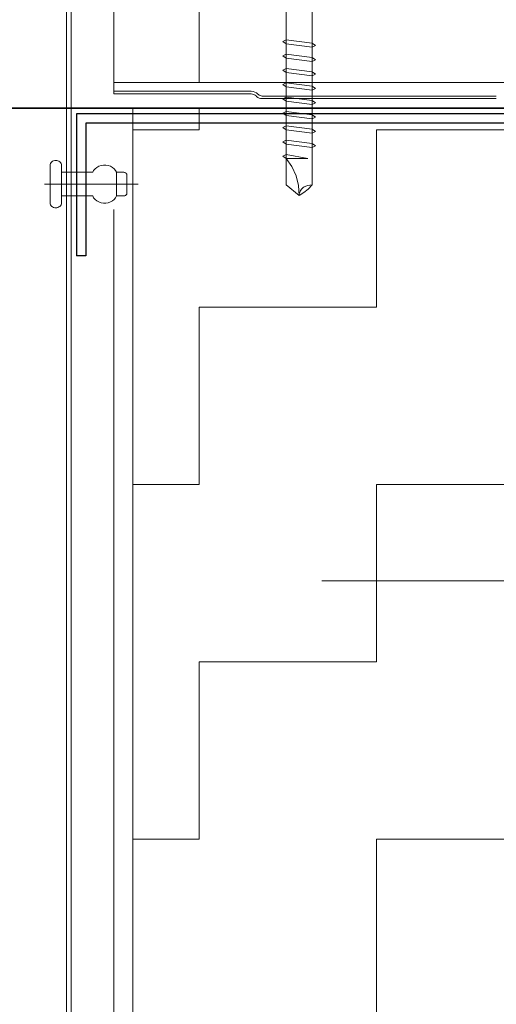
# Model space of a CAD drawing. Header units: metres. Extents: x 1314 to 1415, y -87 to -52.
# Tile 472 of 656: x 1403.062 to 1403.163, y -73.685 to -73.477. Entities that reach past the tile are written whole.
import ezdxf

# ---------------------------------------------------------------- set-up
doc = ezdxf.new("R2010")
doc.units = ezdxf.units.M
doc.header["$PDMODE"] = 65
for name, pattern in [('AUSGEZOGEN', [0]), ('GETRENNT2_S10', [0.045, 0.02, -0.01, 0, -0.005, 0, -0.01]), ('STRICHLINIE2_S3', [0.275, 0.2, -0.07500000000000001]), ('STRICHPUNKT2_S5', [0.49999999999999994, 0.35, -0.05, 0.05, -0.05])]:
    doc.linetypes.add(name, pattern=pattern)
doc.layers.add('XR$9$_42143', color=7, linetype='Continuous')
doc.layers.add('XR$9$_42154', color=7, linetype='Continuous')
for name, color, linetype, lineweight in [('XR$9$Achsen', 4, 'AUSGEZOGEN', 13), ('XR$9$Maßlinie 1_50', 7, 'AUSGEZOGEN', 25), ('XR$9$Muster', 4, 'AUSGEZOGEN', 13), ('XR$9$Wand', 1, 'AUSGEZOGEN', 50), ('XR$9$Wand Mauerwerk nt', 7, 'AUSGEZOGEN', 25), ('XR$9$Wand Mauerwerk tr_1', 42, 'AUSGEZOGEN', 18)]:
    doc.layers.add(name, color=color, linetype=linetype, lineweight=lineweight)
doc.styles.add('ARIAL', font='arial.ttf')
doc.dimstyles.new('DIMSTYLE_28', dxfattribs={"dimtxt": 0.04, "dimasz": 0.03, "dimexe": 0, "dimexo": 1e-06, "dimgap": 0.02, "dimtad": 2, "dimdec": 1, "dimlfac": 100, "dimrnd": 0.5, "dimzin": 4, "dimdsep": 46, "dimtxsty": 'ARIAL', "dimblk1": 'ALL_ML_KREIS', "dimblk2": 'ALL_ML_KREIS', "dimsah": 1, "dimcen": 0, "dimse1": 1, "dimse2": 1, "dimclrd": 7, "dimclre": 7, "dimclrt": 7, "dimadec": 0, "dimazin": 0, "dimtfac": 1, "dimtdec": 0, "dimtix": 1, "dimtmove": 2, "dimatfit": 3, "dimfxl": 0, "dimtzin": 0, "dimlwd": 0, "dimlwe": 25, "dimarcsym": 0})
doc.dimstyles.new('DIMSTYLE_29', dxfattribs={"dimtxt": 0.04, "dimasz": 0.03, "dimexe": 0, "dimexo": 1e-06, "dimgap": 0.02, "dimtad": 2, "dimdec": 1, "dimlfac": 100, "dimrnd": 0.5, "dimzin": 4, "dimdsep": 46, "dimtxsty": 'ARIAL', "dimblk1": 'ALL_ML_KREIS', "dimblk2": 'ALL_ML_KREIS', "dimsah": 1, "dimcen": 0, "dimse1": 1, "dimse2": 1, "dimclrd": 7, "dimclre": 7, "dimclrt": 7, "dimadec": 0, "dimazin": 0, "dimtfac": 1, "dimtdec": 0, "dimtix": 1, "dimtmove": 2, "dimatfit": 3, "dimfxl": 0, "dimtvp": 1.2, "dimtzin": 0, "dimlwd": 0, "dimlwe": 25, "dimarcsym": 0})
doc.dimstyles.new('DIMSTYLE_42', dxfattribs={"dimtxt": 0.03, "dimasz": 0.03, "dimexe": 0, "dimexo": 1e-06, "dimgap": 0.015, "dimtad": 2, "dimdec": 0, "dimlfac": 1000, "dimrnd": 5, "dimzin": 12, "dimdsep": 46, "dimtxsty": 'ARIAL', "dimblk1": 'ALL_ML_KREIS', "dimblk2": 'ALL_ML_KREIS', "dimsah": 1, "dimcen": 0, "dimse1": 1, "dimse2": 1, "dimclrd": 7, "dimclre": 7, "dimclrt": 7, "dimadec": 0, "dimazin": 0, "dimtfac": 1, "dimtdec": 0, "dimtix": 1, "dimtmove": 2, "dimatfit": 3, "dimfxl": 0, "dimtzin": 0, "dimlwd": 0, "dimlwe": 25, "dimarcsym": 0})
doc.dimstyles.new('DIMSTYLE_43', dxfattribs={"dimtxt": 0.03, "dimasz": 0.04, "dimexe": 0, "dimexo": 0, "dimgap": 0.015, "dimtad": 2, "dimrnd": 0.005, "dimzin": 4, "dimdsep": 46, "dimtxsty": 'ARIAL', "dimblk1": 'ALL_ML_STRICH', "dimblk2": 'ALL_ML_STRICH', "dimsah": 1, "dimcen": 0, "dimclrd": 7, "dimclre": 7, "dimclrt": 7, "dimadec": 0, "dimazin": 0, "dimtfac": 1, "dimtdec": 0, "dimtix": 1, "dimtmove": 2, "dimatfit": 3, "dimfxl": 0, "dimtzin": 0, "dimlwd": 0, "dimlwe": 25, "dimarcsym": 0})
pattern_1 = [(90.00000000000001, (-0.07500000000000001, 0.07499999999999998), (-0.03750000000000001, 0.03749999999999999), [0.0375, -0.0375]), (180, (-0.07500000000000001, 0.07499999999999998), (-0.03750000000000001, -0.03749999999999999), [0.0375, -0.0375])]

# ---------------------------------------------------------------- blocks, each defined once
blk = doc.blocks.new('COMPLEXOBJECT_58')
at = {"color": 7, "linetype": 'AUSGEZOGEN', "lineweight": 25, "transparency": 33554687}
for p, q in [((1403.205967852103, -73.49658483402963), (1403.074064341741, -73.4965828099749)), ((1403.074064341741, -73.4965828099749), (1403.074064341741, -73.52658308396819)), ((1403.205967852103, -73.63889210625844), (1403.205967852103, -73.49658483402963)), ((1403.203971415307, -73.49858509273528), (1403.076064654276, -73.49858306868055)), ((1403.076064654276, -73.49858306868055), (1403.076064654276, -73.52658308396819)), ((1403.203971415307, -73.63889210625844), (1403.203971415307, -73.49858509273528)), ((1403.076064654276, -73.52658308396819), (1403.074064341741, -73.52658308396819)), ((1403.203971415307, -73.63889210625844), (1403.205967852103, -73.63889210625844))]:
    blk.add_line(p, q, dxfattribs=at)
at = {"color": 7, "linetype": 'AUSGEZOGEN', "lineweight": 18, "transparency": 33554687}
for p, q in [((1403.205967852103, -73.62536663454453), (1403.205967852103, -73.56536608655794)), ((1403.205967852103, -73.56536608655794), (1403.205967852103, -73.62536663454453))]:
    blk.add_line(p, q, dxfattribs=at)
at = {"transparency": 33554687}
for p, q in [((1403.205967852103, -73.58036920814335), (1403.205967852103, -73.58636920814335)), ((1403.205967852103, -73.61036920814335), (1403.205967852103, -73.60436920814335))]:
    blk.add_line(p, q, dxfattribs=at)
blk = doc.blocks.new('COMPLEXOBJECT_60')
at = {"layer": 'XR$9$_42143', "color": 7, "linetype": 'AUSGEZOGEN', "lineweight": 13, "transparency": 33554687}
for p, q in [((1403.071979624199, -73.3256051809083), (1403.071979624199, -73.8926048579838)), ((1403.072977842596, -73.32660711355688), (1403.072977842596, -73.89160653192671))]:
    blk.add_line(p, q, dxfattribs=at)
blk = doc.blocks.new('ALL_ML_STRICH')
at = {"color": 0, "linetype": 'ByBlock', "lineweight": -2}
for p, q in [((0, -0.5), (0, 0.5)), ((-0.3, -0.3), (0.3, 0.3)), ((-1, 0), (0.5, 0))]:
    blk.add_line(p, q, dxfattribs=at)
blk = doc.blocks.new('*D606')
at = {"layer": 'DEFPOINTS', "color": 7, "linetype": 'AUSGEZOGEN', "lineweight": 25, "transparency": 33554687}
for p in [(1401.847467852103, -73.11664860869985), (1401.847467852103, -73.89886665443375), (1403.055967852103, -73.89886665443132)]:
    blk.add_point(p, dxfattribs=at)
at = {"layer": 'XR$9$Maßlinie 1_50', "color": 7, "linetype": 'AUSGEZOGEN', "lineweight": -2, "transparency": 33554687}
for p, q in [((1401.847467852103, -73.11664860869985), (1401.847467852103, -73.11664860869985)), ((1401.847467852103, -73.11664860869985), (1403.055967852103, -73.11664860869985)), ((1403.055967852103, -73.11664860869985), (1403.055967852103, -73.11664860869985))]:
    blk.add_line(p, q, dxfattribs=at)
at = {"layer": 'XR$9$Maßlinie 1_50', "color": 7, "linetype": 'AUSGEZOGEN', "lineweight": 25, "transparency": 33554687, "xscale": 0.04, "yscale": 0.04, "zscale": 0.04, "rotation": 180}
blk.add_blockref('ALL_ML_STRICH', (1401.847467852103, -73.11664860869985), dxfattribs=at)
at = {"layer": 'XR$9$Maßlinie 1_50', "color": 7, "linetype": 'AUSGEZOGEN', "lineweight": 25, "transparency": 33554687, "xscale": 0.04, "yscale": 0.04, "zscale": 0.04}
blk.add_blockref('ALL_ML_STRICH', (1403.055967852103, -73.11664860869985), dxfattribs=at)
blk = doc.blocks.new('ALL_ML_KREIS')
at = {"color": 0, "linetype": 'ByBlock', "lineweight": -2}
for p, q in [((0, -0.5), (0, 0.5)), ((-1, 0), (0.5, 0))]:
    blk.add_line(p, q, dxfattribs=at)
blk.add_circle((0, 0), 0.15, dxfattribs=at)
blk = doc.blocks.new('*D607')
at = {"layer": 'DEFPOINTS', "color": 7, "linetype": 'AUSGEZOGEN', "lineweight": 25, "transparency": 33554687}
for p in [(1403.081979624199, -73.23214456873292), (1403.081979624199, -73.44954863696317), (1403.205967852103, -73.78836920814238)]:
    blk.add_point(p, dxfattribs=at)
at = {"layer": 'XR$9$Maßlinie 1_50', "color": 7, "linetype": 'AUSGEZOGEN', "lineweight": -2, "transparency": 33554687}
blk.add_line((1403.081979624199, -73.23214456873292), (1403.205967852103, -73.23214456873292), dxfattribs=at)
at = {"layer": 'XR$9$Maßlinie 1_50', "color": 7, "linetype": 'AUSGEZOGEN', "lineweight": 25, "transparency": 33554687, "xscale": 0.03, "yscale": 0.03, "zscale": 0.03, "rotation": 180}
blk.add_blockref('ALL_ML_KREIS', (1403.081979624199, -73.23214456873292), dxfattribs=at)
at = {"layer": 'XR$9$Maßlinie 1_50', "color": 7, "linetype": 'AUSGEZOGEN', "lineweight": 25, "transparency": 33554687, "xscale": 0.03, "yscale": 0.03, "zscale": 0.03}
blk.add_blockref('ALL_ML_KREIS', (1403.205967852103, -73.23214456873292), dxfattribs=at)
at = {"layer": 'XR$9$Maßlinie 1_50', "color": 7, "linetype": 'AUSGEZOGEN', "lineweight": 25, "transparency": 33554687, "insert": (1403.160243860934, -73.20214456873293), "char_height": 0.04, "width": 0.16, "attachment_point": 5, "style": 'ARIAL'}
blk.add_mtext('\\A1;{\\A1;{12\\H0.026400;\\S5^ ;}}', dxfattribs=at)
blk = doc.blocks.new('*D612')
at = {"layer": 'DEFPOINTS', "color": 7, "linetype": 'AUSGEZOGEN', "lineweight": 25, "transparency": 33554687}
for p in [(1401.821456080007, -73.42120793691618), (1403.081979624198, -73.43138580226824), (1401.821456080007, -74.57404428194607)]:
    blk.add_point(p, dxfattribs=at)
at = {"layer": 'XR$9$Maßlinie 1_50', "color": 7, "linetype": 'AUSGEZOGEN', "lineweight": -2, "transparency": 33554687}
blk.add_line((1401.821456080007, -74.57404428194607), (1403.081979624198, -74.57404428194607), dxfattribs=at)
at = {"layer": 'XR$9$Maßlinie 1_50', "color": 7, "linetype": 'AUSGEZOGEN', "lineweight": 25, "transparency": 33554687, "xscale": 0.03, "yscale": 0.03, "zscale": 0.03, "rotation": 180}
blk.add_blockref('ALL_ML_KREIS', (1401.821456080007, -74.57404428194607), dxfattribs=at)
at = {"layer": 'XR$9$Maßlinie 1_50', "color": 7, "linetype": 'AUSGEZOGEN', "lineweight": 25, "transparency": 33554687, "xscale": 0.03, "yscale": 0.03, "zscale": 0.03}
blk.add_blockref('ALL_ML_KREIS', (1403.081979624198, -74.57404428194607), dxfattribs=at)
blk = doc.blocks.new('*D626')
at = {"layer": 'DEFPOINTS', "color": 7, "linetype": 'AUSGEZOGEN', "lineweight": 25, "transparency": 33554687}
for p in [(1403.055967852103, -73.11664860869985), (1403.081979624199, -73.53601814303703), (1403.055967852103, -73.90131665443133)]:
    blk.add_point(p, dxfattribs=at)
at = {"layer": 'XR$9$Maßlinie 1_50', "color": 7, "linetype": 'AUSGEZOGEN', "lineweight": -2, "transparency": 33554687}
blk.add_line((1403.055967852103, -73.11664860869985), (1403.081979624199, -73.11664860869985), dxfattribs=at)
at = {"layer": 'XR$9$Maßlinie 1_50', "color": 7, "linetype": 'AUSGEZOGEN', "lineweight": 25, "transparency": 33554687, "xscale": 0.03, "yscale": 0.03, "zscale": 0.03, "rotation": 180}
blk.add_blockref('ALL_ML_KREIS', (1403.055967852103, -73.11664860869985), dxfattribs=at)
at = {"layer": 'XR$9$Maßlinie 1_50', "color": 7, "linetype": 'AUSGEZOGEN', "lineweight": 25, "transparency": 33554687, "xscale": 0.03, "yscale": 0.03, "zscale": 0.03}
blk.add_blockref('ALL_ML_KREIS', (1403.081979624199, -73.11664860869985), dxfattribs=at)
at = {"layer": 'XR$9$Maßlinie 1_50', "color": 7, "linetype": 'AUSGEZOGEN', "lineweight": 25, "transparency": 33554687, "insert": (1403.086782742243, -73.07164860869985), "char_height": 0.04, "width": 0.12, "attachment_point": 5, "style": 'ARIAL'}
blk.add_mtext('\\A1;{\\A1;{2\\H0.026400;\\S5^ ;}}', dxfattribs=at)
blk = doc.blocks.new('*D627')
at = {"layer": 'DEFPOINTS', "color": 7, "linetype": 'AUSGEZOGEN', "lineweight": 25, "transparency": 33554687}
for p in [(1403.081979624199, -73.11664860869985), (1403.081979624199, -73.53601814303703), (1403.205967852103, -73.82481079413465)]:
    blk.add_point(p, dxfattribs=at)
at = {"layer": 'XR$9$Maßlinie 1_50', "color": 7, "linetype": 'AUSGEZOGEN', "lineweight": -2, "transparency": 33554687}
blk.add_line((1403.081979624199, -73.11664860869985), (1403.205967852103, -73.11664860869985), dxfattribs=at)
at = {"layer": 'XR$9$Maßlinie 1_50', "color": 7, "linetype": 'AUSGEZOGEN', "lineweight": 25, "transparency": 33554687, "xscale": 0.03, "yscale": 0.03, "zscale": 0.03, "rotation": 180}
blk.add_blockref('ALL_ML_KREIS', (1403.081979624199, -73.11664860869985), dxfattribs=at)
at = {"layer": 'XR$9$Maßlinie 1_50', "color": 7, "linetype": 'AUSGEZOGEN', "lineweight": 25, "transparency": 33554687, "xscale": 0.03, "yscale": 0.03, "zscale": 0.03}
blk.add_blockref('ALL_ML_KREIS', (1403.205967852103, -73.11664860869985), dxfattribs=at)
at = {"layer": 'XR$9$Maßlinie 1_50', "color": 7, "linetype": 'AUSGEZOGEN', "lineweight": 25, "transparency": 33554687, "insert": (1403.160243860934, -73.08664860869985), "char_height": 0.04, "width": 0.16, "attachment_point": 5, "style": 'ARIAL'}
blk.add_mtext('\\A1;{\\A1;{12\\H0.026400;\\S5^ ;}}', dxfattribs=at)
blk = doc.blocks.new('*D683')
at = {"layer": 'DEFPOINTS', "color": 7, "linetype": 'AUSGEZOGEN', "lineweight": 25, "transparency": 33554687}
for p in [(1401.696456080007, -73.49536920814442), (1401.697467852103, -73.89536920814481), (1404.079384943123, -73.89536920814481)]:
    blk.add_point(p, dxfattribs=at)
at = {"layer": 'XR$9$Maßlinie 1_50', "color": 7, "linetype": 'AUSGEZOGEN', "lineweight": -2, "transparency": 33554687}
blk.add_line((1404.079384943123, -73.89536920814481), (1404.079384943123, -73.49536920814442), dxfattribs=at)
at = {"layer": 'XR$9$Maßlinie 1_50', "color": 7, "linetype": 'AUSGEZOGEN', "lineweight": 25, "transparency": 33554687, "xscale": 0.03, "yscale": 0.03, "zscale": 0.03}
for p, rotation in [((1404.079384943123, -73.49536920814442), 90), ((1404.079384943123, -73.89536920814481), 270)]:
    blk.add_blockref('ALL_ML_KREIS', p, dxfattribs=dict(at, rotation=rotation))
at = {"layer": 'XR$9$Maßlinie 1_50', "color": 7, "linetype": 'AUSGEZOGEN', "lineweight": 25, "transparency": 33554687, "insert": (1404.048702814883, -73.69710999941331), "char_height": 0.04, "width": 0.16, "attachment_point": 5, "rotation": 90, "style": 'ARIAL'}
blk.add_mtext('\\A1;{\\A1;{40\\H0.026400;\\S^ ;}}', dxfattribs=at)
blk = doc.blocks.new('*D684')
at = {"layer": 'DEFPOINTS', "color": 7, "linetype": 'AUSGEZOGEN', "lineweight": 25, "transparency": 33554687}
for p in [(1401.696456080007, -73.49536920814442), (1401.697467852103, -73.89536920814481), (1403.719550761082, -73.89536920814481)]:
    blk.add_point(p, dxfattribs=at)
at = {"layer": 'XR$9$Maßlinie 1_50', "color": 7, "linetype": 'AUSGEZOGEN', "lineweight": -2, "transparency": 33554687}
blk.add_line((1403.719550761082, -73.89536920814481), (1403.719550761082, -73.49536920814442), dxfattribs=at)
at = {"layer": 'XR$9$Maßlinie 1_50', "color": 7, "linetype": 'AUSGEZOGEN', "lineweight": 25, "transparency": 33554687, "xscale": 0.03, "yscale": 0.03, "zscale": 0.03}
for p, rotation in [((1403.719550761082, -73.49536920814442), 90), ((1403.719550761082, -73.89536920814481), 270)]:
    blk.add_blockref('ALL_ML_KREIS', p, dxfattribs=dict(at, rotation=rotation))
at = {"layer": 'XR$9$Maßlinie 1_50', "color": 7, "linetype": 'AUSGEZOGEN', "lineweight": 25, "transparency": 33554687, "insert": (1403.688868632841, -73.69710999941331), "char_height": 0.04, "width": 0.16, "attachment_point": 5, "rotation": 90, "style": 'ARIAL'}
blk.add_mtext('\\A1;{\\A1;{40\\H0.026400;\\S^ ;}}', dxfattribs=at)

msp = doc.modelspace()

# ---------------------------------------------------------------- hatches: boundary and pattern name
at = {"layer": 'XR$9$Muster', "linetype": 'AUSGEZOGEN', "lineweight": 13, "transparency": 33554687}
h = msp.add_hatch(dxfattribs=at)
h.set_pattern_fill('MUSTER', color=4, scale=0.0375, angle=90.00000000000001, style=0, pattern_type=2)
h.set_pattern_definition(pattern_1)
h.paths.add_polyline_path([(1404.029956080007, -73.34851766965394), (1403.081979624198, -73.34851766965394), (1403.081979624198, -73.48992635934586), (1404.029956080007, -73.48992635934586)], flags=0)
h = msp.add_hatch(dxfattribs=at)
h.set_pattern_fill('MUSTER', color=4, scale=0.0375, angle=90.00000000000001, style=0, pattern_type=2)
h.set_pattern_definition(pattern_1)
h.paths.add_polyline_path([(1403.205967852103, -73.77489163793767), (1403.205967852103, -73.49536920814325), (1403.085967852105, -73.49536920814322), (1403.085967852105, -73.88536920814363), (1403.117687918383, -73.88536920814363), (1403.117687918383, -73.86941954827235), (1403.118267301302, -73.86807387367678), (1403.119344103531, -73.86557289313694), (1403.120139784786, -73.8637248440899), (1403.1226604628, -73.86941954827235), (1403.1226604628, -73.88421909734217), (1403.1278325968, -73.88536920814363), (1403.181956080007, -73.88536920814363), (1403.18352305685, -73.8852744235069), (1403.185067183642, -73.88499145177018), (1403.186565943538, -73.88452441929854), (1403.187997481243, -73.88388013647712), (1403.189340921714, -73.88306799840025), (1403.190576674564, -73.88209984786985), (1403.191686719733, -73.88098980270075), (1403.192654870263, -73.87975404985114), (1403.19346700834, -73.8784106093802), (1403.194111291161, -73.87697907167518), (1403.194578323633, -73.87548031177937), (1403.19486129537, -73.87393618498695), (1403.194956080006, -73.87236920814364), (1403.194956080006, -73.78186920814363), (1403.195177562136, -73.78018688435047), (1403.195826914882, -73.77861920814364), (1403.196859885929, -73.77727301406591), (1403.198206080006, -73.77624004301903), (1403.199773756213, -73.77559069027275), (1403.201456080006, -73.77536920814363), (1403.204956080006, -73.77536920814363)], flags=0)

# ---------------------------------------------------------------- linework, layer by layer
at = {"color": 7, "linetype": 'AUSGEZOGEN', "lineweight": 13, "transparency": 33554687}
for p, q in [((1403.123915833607, -73.5116288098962), (1403.123915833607, -73.35692137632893)), ((1403.118419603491, -73.35927793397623), (1403.118419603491, -73.5116288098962)), ((1403.118419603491, -73.48094414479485), (1403.117703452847, -73.48127578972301)), ((1403.117703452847, -73.48127578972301), (1403.118419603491, -73.48178022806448)), ((1403.123915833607, -73.4816285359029), (1403.118419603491, -73.48094414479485)), ((1403.118419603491, -73.48177672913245), (1403.118419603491, -73.48397804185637)), ((1403.118419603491, -73.48178022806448), (1403.123915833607, -73.48245051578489)), ((1403.124631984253, -73.4821224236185), (1403.123915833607, -73.4816285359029)), ((1403.123915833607, -73.48245051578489), (1403.124631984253, -73.4821224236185)), ((1403.118419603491, -73.48397454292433), (1403.117703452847, -73.48430613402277)), ((1403.117703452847, -73.48430613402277), (1403.118419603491, -73.48481062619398)), ((1403.123915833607, -73.48465893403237), (1403.118419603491, -73.48397454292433)), ((1403.123915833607, -73.48465182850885), (1403.123915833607, -73.48245051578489)), ((1403.118419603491, -73.4848070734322), (1403.118419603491, -73.48700843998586)), ((1403.118419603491, -73.48481062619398), (1403.123915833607, -73.48548441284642)), ((1403.124631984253, -73.48515282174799), (1403.123915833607, -73.48465893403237)), ((1403.123915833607, -73.48548441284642), (1403.124631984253, -73.48515282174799)), ((1403.123915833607, -73.48768222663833), (1403.123915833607, -73.48548441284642)), ((1403.118419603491, -73.48700843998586), (1403.117703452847, -73.48733647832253)), ((1403.117703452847, -73.48733647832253), (1403.118419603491, -73.48784452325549)), ((1403.123915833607, -73.48768927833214), (1403.118419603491, -73.48700843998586)), ((1403.118419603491, -73.48784097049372), (1403.118419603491, -73.49003878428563)), ((1403.118419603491, -73.48784452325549), (1403.123915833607, -73.48851475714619)), ((1403.124631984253, -73.48818316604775), (1403.123915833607, -73.48768927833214)), ((1403.123915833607, -73.48851475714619), (1403.124631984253, -73.48818316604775)), ((1403.123915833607, -73.49071257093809), (1403.123915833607, -73.48851475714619)), ((1403.118419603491, -73.49003878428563), (1403.117703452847, -73.49037037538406)), ((1403.117703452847, -73.49037037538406), (1403.118419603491, -73.49087486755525)), ((1403.123915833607, -73.4907196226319), (1403.118419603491, -73.49003878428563)), ((1403.118419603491, -73.49087486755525), (1403.123915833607, -73.49154515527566)), ((1403.124631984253, -73.49121706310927), (1403.123915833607, -73.4907196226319)), ((1403.123915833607, -73.49154515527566), (1403.124631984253, -73.49121706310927)), ((1403.118419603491, -73.49306912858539), (1403.117703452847, -73.49339722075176)), ((1403.117703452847, -73.49339722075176), (1403.118419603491, -73.49390521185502)), ((1403.123915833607, -73.49375002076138), (1403.118419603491, -73.49306912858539)), ((1403.118419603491, -73.49389816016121), (1403.118419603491, -73.49609952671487)), ((1403.118419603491, -73.49390521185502), (1403.123915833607, -73.49457549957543)), ((1403.124631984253, -73.49424390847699), (1403.123915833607, -73.49375002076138)), ((1403.123915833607, -73.49457549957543), (1403.124631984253, -73.49424390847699)), ((1403.123915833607, -73.4967768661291), (1403.123915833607, -73.49457549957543)), ((1403.118419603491, -73.49609952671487), (1403.117703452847, -73.49642761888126)), ((1403.117703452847, -73.49642761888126), (1403.118419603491, -73.49693560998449)), ((1403.123915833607, -73.49678036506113), (1403.118419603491, -73.49609952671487)), ((1403.124631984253, -73.49727780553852), (1403.123915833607, -73.49678036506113)), ((1403.118419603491, -73.49693205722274), (1403.118419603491, -73.49912987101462)), ((1403.118419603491, -73.49693560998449), (1403.123915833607, -73.49760589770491)), ((1403.123915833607, -73.49760589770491), (1403.124631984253, -73.49727780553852)), ((1403.123915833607, -73.49980721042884), (1403.123915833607, -73.49760589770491)), ((1403.118419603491, -73.49912987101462), (1403.117703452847, -73.49946151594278)), ((1403.117703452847, -73.49946151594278), (1403.118419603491, -73.49996595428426)), ((1403.123915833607, -73.49981426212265), (1403.118419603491, -73.49912987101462)), ((1403.118419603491, -73.4999624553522), (1403.118419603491, -73.50216376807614)), ((1403.118419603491, -73.49996595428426), (1403.123915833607, -73.50063624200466)), ((1403.124631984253, -73.50030814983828), (1403.123915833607, -73.49981426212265)), ((1403.123915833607, -73.50063624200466), (1403.124631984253, -73.50030814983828)), ((1403.123915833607, -73.50283760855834), (1403.123915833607, -73.50063624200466)), ((1403.118419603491, -73.50216026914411), (1403.117703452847, -73.50249186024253)), ((1403.117703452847, -73.50249186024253), (1403.118419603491, -73.50299635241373)), ((1403.123915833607, -73.50284466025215), (1403.118419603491, -73.50216026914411)), ((1403.118419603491, -73.50299279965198), (1403.118419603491, -73.50519416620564)), ((1403.118419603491, -73.50299635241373), (1403.123915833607, -73.50367013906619)), ((1403.124631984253, -73.50333854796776), (1403.123915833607, -73.50284466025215)), ((1403.118419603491, -73.50519416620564), (1403.117703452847, -73.5055222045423)), ((1403.122995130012, -73.50602319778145), (1403.118419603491, -73.50519416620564)), ((1403.123915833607, -73.50367013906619), (1403.124631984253, -73.50333854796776)), ((1403.06850480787, -73.50745194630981), (1403.068529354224, -73.50725439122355)), ((1403.068529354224, -73.50725439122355), (1403.068596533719, -73.50706738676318)), ((1403.068596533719, -73.50706738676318), (1403.068705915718, -73.50689453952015)), ((1403.068705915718, -73.50689453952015), (1403.06885750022, -73.50674284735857)), ((1403.06885750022, -73.50674284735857), (1403.069037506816, -73.50661936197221)), ((1403.069037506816, -73.50661936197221), (1403.069245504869, -73.50652763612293)), ((1403.069245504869, -73.50652763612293), (1403.069471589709, -73.50647122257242)), ((1403.069471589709, -73.50647122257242), (1403.069704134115, -73.50645001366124)), ((1403.069704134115, -73.50645001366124), (1403.06993710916, -73.50647122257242)), ((1403.06993710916, -73.50647122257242), (1403.070162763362, -73.50652763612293)), ((1403.070162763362, -73.50652763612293), (1403.070371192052, -73.50661936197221)), ((1403.070371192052, -73.50661936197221), (1403.070554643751, -73.50674284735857)), ((1403.070554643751, -73.50674284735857), (1403.070702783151, -73.50689453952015)), ((1403.070702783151, -73.50689453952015), (1403.07081216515, -73.50706738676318)), ((1403.07081216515, -73.50706738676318), (1403.070882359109, -73.50725439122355)), ((1403.070882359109, -73.50725439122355), (1403.070903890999, -73.50745194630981)), ((1403.117703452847, -73.5055222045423), (1403.118419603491, -73.50602319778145)), ((1403.118419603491, -73.50602319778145), (1403.122995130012, -73.50602319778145)), ((1403.119664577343, -73.50775177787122), (1403.118419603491, -73.50603024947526)), ((1403.06850480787, -73.50745194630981), (1403.068508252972, -73.51544942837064)), ((1403.070907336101, -73.5089512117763), (1403.070903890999, -73.50745194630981)), ((1403.070907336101, -73.5089512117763), (1403.077511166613, -73.50894771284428)), ((1403.070907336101, -73.5089512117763), (1403.070907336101, -73.51395010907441)), ((1403.077511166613, -73.50894771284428), (1403.077715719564, -73.50855610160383)), ((1403.077715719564, -73.50855610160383), (1403.078005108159, -73.50820685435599)), ((1403.078005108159, -73.50820685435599), (1403.078372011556, -73.50790702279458)), ((1403.078372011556, -73.50790702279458), (1403.078798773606, -73.50767415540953)), ((1403.078798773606, -73.50767415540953), (1403.0792716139, -73.50751191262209)), ((1403.0792716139, -73.50751191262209), (1403.07977244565, -73.50743073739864)), ((1403.07977244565, -73.50743073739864), (1403.080287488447, -73.50743073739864)), ((1403.080287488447, -73.50743073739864), (1403.080788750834, -73.50751191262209)), ((1403.080788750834, -73.50751191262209), (1403.081264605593, -73.50767415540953)), ((1403.081264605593, -73.50767415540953), (1403.081691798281, -73.50790702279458)), ((1403.081691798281, -73.50790702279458), (1403.082058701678, -73.50820335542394)), ((1403.082058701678, -73.50820335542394), (1403.082347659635, -73.50855610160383)), ((1403.082347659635, -73.50855610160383), (1403.082552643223, -73.50894771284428)), ((1403.084111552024, -73.50894771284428), (1403.082552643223, -73.50894771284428)), ((1403.082552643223, -73.50894771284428), (1403.082552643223, -73.51394655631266)), ((1403.084111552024, -73.50894771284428), (1403.084228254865, -73.50895476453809)), ((1403.084228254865, -73.50895476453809), (1403.084341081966, -73.50898652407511)), ((1403.084341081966, -73.50898652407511), (1403.084443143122, -73.50903238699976)), ((1403.084443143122, -73.50903238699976), (1403.084534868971, -73.50909235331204)), ((1403.084534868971, -73.50909235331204), (1403.084608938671, -73.50916997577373)), ((1403.084608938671, -73.50916997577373), (1403.084665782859, -73.50925464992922)), ((1403.084665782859, -73.50925464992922), (1403.084700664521, -73.50934987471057)), ((1403.084700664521, -73.50934987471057), (1403.084711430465, -73.50944509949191)), ((1403.120564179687, -73.509681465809), (1403.119664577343, -73.50775177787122)), ((1403.067305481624, -73.51145240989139), (1403.087110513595, -73.51144535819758)), ((1403.084711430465, -73.51344561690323), (1403.084711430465, -73.50944509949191)), ((1403.121068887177, -73.51172758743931), (1403.120564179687, -73.509681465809)), ((1403.084700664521, -73.51354439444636), (1403.084665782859, -73.51363967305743)), ((1403.084711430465, -73.51344561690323), (1403.084700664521, -73.51354439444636)), ((1403.118419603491, -73.5116288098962), (1403.12116750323, -73.51383017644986)), ((1403.12116750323, -73.51383017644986), (1403.121068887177, -73.51172758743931)), ((1403.12116750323, -73.51383017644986), (1403.122187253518, -73.51323045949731)), ((1403.121206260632, -73.51351618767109), (1403.12116750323, -73.51383017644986)), ((1403.121291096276, -73.51321280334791), (1403.121206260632, -73.51351618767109)), ((1403.121418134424, -73.51292352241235), (1403.121291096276, -73.51321280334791)), ((1403.121541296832, -73.51271536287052), (1403.121418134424, -73.51292352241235)), ((1403.12168599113, -73.5125248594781), (1403.121541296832, -73.51271536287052)), ((1403.121848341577, -73.51234496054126), (1403.12168599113, -73.5125248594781)), ((1403.122031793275, -73.51218266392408), (1403.121848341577, -73.51234496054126)), ((1403.122232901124, -73.51203802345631), (1403.122031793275, -73.51218266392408)), ((1403.122187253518, -73.51323045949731), (1403.123107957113, -73.5124931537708)), ((1403.122444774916, -73.5119145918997), (1403.122232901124, -73.51203802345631)), ((1403.122910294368, -73.51172758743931), (1403.122444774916, -73.5119145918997)), ((1403.123407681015, -73.51163236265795), (1403.122910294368, -73.51172758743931)), ((1403.123107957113, -73.5124931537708), (1403.123915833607, -73.5116288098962)), ((1403.123915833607, -73.5116288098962), (1403.123407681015, -73.51163236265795)), ((1403.068529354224, -73.51564698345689), (1403.068508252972, -73.51544942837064)), ((1403.070907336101, -73.51544942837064), (1403.070886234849, -73.51564698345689)), ((1403.070907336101, -73.51544942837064), (1403.070907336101, -73.51395010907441)), ((1403.070907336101, -73.51395010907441), (1403.077514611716, -73.51395010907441)), ((1403.077715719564, -73.5143381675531), (1403.077514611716, -73.51395010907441)), ((1403.078008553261, -73.51469091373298), (1403.077715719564, -73.5143381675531)), ((1403.078375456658, -73.5149907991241), (1403.078008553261, -73.51469091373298)), ((1403.078802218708, -73.51522361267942), (1403.078375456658, -73.5149907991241)), ((1403.079275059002, -73.51538241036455), (1403.078802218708, -73.51522361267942)), ((1403.079775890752, -73.51546703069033), (1403.079275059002, -73.51538241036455)), ((1403.080287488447, -73.51546703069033), (1403.079775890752, -73.51546703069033)), ((1403.080792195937, -73.51538241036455), (1403.080287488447, -73.51546703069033)), ((1403.081264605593, -73.51522361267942), (1403.080792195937, -73.51538241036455)), ((1403.081691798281, -73.51498730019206), (1403.081264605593, -73.51522361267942)), ((1403.082058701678, -73.51469091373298), (1403.081691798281, -73.51498730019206)), ((1403.082351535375, -73.5143381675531), (1403.082058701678, -73.51469091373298)), ((1403.082552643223, -73.51394655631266), (1403.082351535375, -73.5143381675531)), ((1403.082552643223, -73.51394655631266), (1403.084111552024, -73.51394655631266)), ((1403.084228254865, -73.51393600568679), (1403.084111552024, -73.51394655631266)), ((1403.084344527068, -73.51390779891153), (1403.084228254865, -73.51393600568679)), ((1403.084447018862, -73.51386193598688), (1403.084344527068, -73.51390779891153)), ((1403.084538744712, -73.51380191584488), (1403.084447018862, -73.51386193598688)), ((1403.084612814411, -73.51372434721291), (1403.084538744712, -73.51380191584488)), ((1403.084665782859, -73.51363967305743), (1403.084612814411, -73.51372434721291)), ((1403.068599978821, -73.51583393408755), (1403.068529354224, -73.51564698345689)), ((1403.06870936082, -73.51600678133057), (1403.068599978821, -73.51583393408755)), ((1403.068860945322, -73.51615847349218), (1403.06870936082, -73.51600678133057)), ((1403.069040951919, -73.51628195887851), (1403.068860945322, -73.51615847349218)), ((1403.069248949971, -73.51637368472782), (1403.069040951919, -73.51628195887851)), ((1403.069475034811, -73.51643015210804), (1403.069248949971, -73.51637368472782)), ((1403.069707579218, -73.5164513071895), (1403.069475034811, -73.51643015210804)), ((1403.069943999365, -73.51643015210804), (1403.069707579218, -73.5164513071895)), ((1403.070166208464, -73.51637368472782), (1403.069943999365, -73.51643015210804)), ((1403.070374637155, -73.51628195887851), (1403.070166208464, -73.51637368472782)), ((1403.070558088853, -73.51615847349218), (1403.070374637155, -73.51628195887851)), ((1403.070706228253, -73.51600678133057), (1403.070558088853, -73.51615847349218)), ((1403.070815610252, -73.51583393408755), (1403.070706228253, -73.51600678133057)), ((1403.070886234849, -73.51564698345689), (1403.070815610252, -73.51583393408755))]:
    msp.add_line(p, q, dxfattribs=at)
at = {"layer": 'XR$9$_42143', "color": 30, "linetype": 'AUSGEZOGEN', "lineweight": 13, "transparency": 33554687}
for p, q in [((1403.081979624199, -73.49236920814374), (1403.081979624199, -73.34573108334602)), ((1403.111058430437, -73.4918192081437), (1403.081979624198, -73.49181920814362)), ((1403.081979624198, -73.49236920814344), (1403.111058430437, -73.49236920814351)), ((1403.112579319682, -73.49251167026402), (1403.112472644, -73.49240499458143)), ((1403.11208373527, -73.49279390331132), (1403.112190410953, -73.49290057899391)), ((1403.162878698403, -73.49281920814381), (1403.113321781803, -73.49281920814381)), ((1403.113321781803, -73.49336920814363), (1403.162878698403, -73.49336920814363))]:
    msp.add_line(p, q, dxfattribs=at)
for centre, radius, start, end in [((1403.111058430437, -73.4938192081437), 0.002, 45, 90), ((1403.111058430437, -73.4938192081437), 0.001450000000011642, 44.99999998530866, 90), ((1403.113321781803, -73.4917692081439), 0.001049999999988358, 224.9999999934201, 270), ((1403.113321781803, -73.4917692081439), 0.001600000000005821, 225.0000000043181, 270)]:
    msp.add_arc(centre, radius, start, end, dxfattribs=at)
at = {"layer": 'XR$9$_42154', "color": 7, "linetype": 'STRICHLINIE2_S3', "lineweight": 13, "transparency": 33554687}
msp.add_line((1403.081979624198, -74.61681674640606), (1403.081979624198, -73.03822417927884), dxfattribs=at)
at = {"layer": 'XR$9$_42154', "color": 51, "linetype": 'AUSGEZOGEN', "lineweight": 13, "transparency": 33554687}
for p, q in [((1403.081979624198, -73.49181920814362), (1403.111058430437, -73.4918192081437)), ((1403.112472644, -73.49240499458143), (1403.112579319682, -73.49251167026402)), ((1403.113321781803, -73.49281920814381), (1403.162878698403, -73.49281920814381))]:
    msp.add_line(p, q, dxfattribs=at)
for centre, radius, start, end in [((1403.111058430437, -73.4938192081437), 0.002, 45, 90), ((1403.113321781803, -73.4917692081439), 0.001049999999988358, 224.9999999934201, 270)]:
    msp.add_arc(centre, radius, start, end, dxfattribs=at)
at = {"layer": 'XR$9$Achsen', "color": 4, "linetype": 'STRICHPUNKT2_S5', "lineweight": 35, "transparency": 33554687}
msp.add_line((1400.249312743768, -73.49536920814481), (1404.515956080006, -73.49536920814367), dxfattribs=at)
at = {"layer": 'XR$9$Wand', "color": 4, "linetype": 'AUSGEZOGEN', "lineweight": 13, "transparency": 33554687}
msp.add_line((1403.085967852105, -73.49536920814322), (1403.085967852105, -73.88536920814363), dxfattribs=at)
at = {"layer": 'XR$9$Wand Mauerwerk nt', "color": 7, "linetype": 'AUSGEZOGEN', "lineweight": 13, "transparency": 33554687}
msp.add_line((1404.029956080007, -73.48992635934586), (1403.081979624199, -73.48992635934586), dxfattribs=at)
at = {"layer": 'XR$9$Wand Mauerwerk tr_1', "color": 7, "linetype": 'GETRENNT2_S10', "lineweight": 13, "transparency": 33554687}
msp.add_line((1403.125967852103, -73.59536920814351), (1403.500782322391, -73.59536920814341), dxfattribs=at)

# ---------------------------------------------------------------- block references
at = {"color": 7, "linetype": 'AUSGEZOGEN', "lineweight": 25, "transparency": 33554687}
msp.add_blockref('COMPLEXOBJECT_58', (0, 0), dxfattribs=at)
at = {"layer": 'XR$9$_42143', "color": 7, "linetype": 'AUSGEZOGEN', "lineweight": 13, "transparency": 33554687}
msp.add_blockref('COMPLEXOBJECT_60', (0, 0), dxfattribs=at)

# ---------------------------------------------------------------- dimensions: what is measured, and where the dimension line sits
at = {"layer": 'XR$9$Maßlinie 1_50', "color": 7, "linetype": 'AUSGEZOGEN', "lineweight": 25, "transparency": 33554687}
for base, p1, p2, dimstyle, picture, middle in [((1403.081979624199, -73.11664860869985), (1403.055967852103, -73.90131565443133), (1403.081979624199, -73.53601714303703), 'DIMSTYLE_29', '*D626', (1403.086782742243, -73.07164860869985)), ((1403.205967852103, -73.11664860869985), (1403.081979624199, -73.53601714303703), (1403.205967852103, -73.82480979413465), 'DIMSTYLE_29', '*D627', (1403.160243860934, -73.08664860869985)), ((1403.055967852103, -73.11664860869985), (1401.847467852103, -73.11664860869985), (1403.055967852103, -73.11664860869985), 'DIMSTYLE_43', '*D606', (1402.451717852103, -73.10164860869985)), ((1403.205967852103, -73.23214456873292), (1403.081979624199, -73.44954763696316), (1403.205967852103, -73.78836820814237), 'DIMSTYLE_29', '*D607', (1403.160243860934, -73.20214456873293)), ((1403.081979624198, -74.57404428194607), (1401.821456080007, -73.42120893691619), (1403.081979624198, -73.43138680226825), 'DIMSTYLE_42', '*D612', (1402.451717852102, -74.55904428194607))]:
    dim = msp.add_linear_dim(base=base, p1=p1, p2=p2, dimstyle=dimstyle, override={"dimpost": '<>', "dimclrd": 7, "dimclre": 7, "dimclrt": 7, "dimlwd": 0, "dimlwe": 25}, dxfattribs=at)
    dim.commit()
    dim.dimension.update_dxf_attribs({"geometry": picture, "text_midpoint": middle, "dimtype": 160})
for base, picture, middle in [((1404.079384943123, -73.49536920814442), '*D683', (1404.048702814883, -73.69710999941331)), ((1403.719550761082, -73.49536920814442), '*D684', (1403.688868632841, -73.69710999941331))]:
    dim = msp.add_linear_dim(base=base, p1=(1401.697468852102, -73.89536920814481), p2=(1401.696457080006, -73.49536920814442), angle=90, dimstyle='DIMSTYLE_28', override={"dimpost": '<>', "dimclrd": 7, "dimclre": 7, "dimclrt": 7, "dimlwd": 0, "dimlwe": 25}, dxfattribs=at)
    dim.commit()
    dim.dimension.update_dxf_attribs({"geometry": picture, "text_midpoint": middle, "dimtype": 160})

doc.saveas('drawing.dxf')
